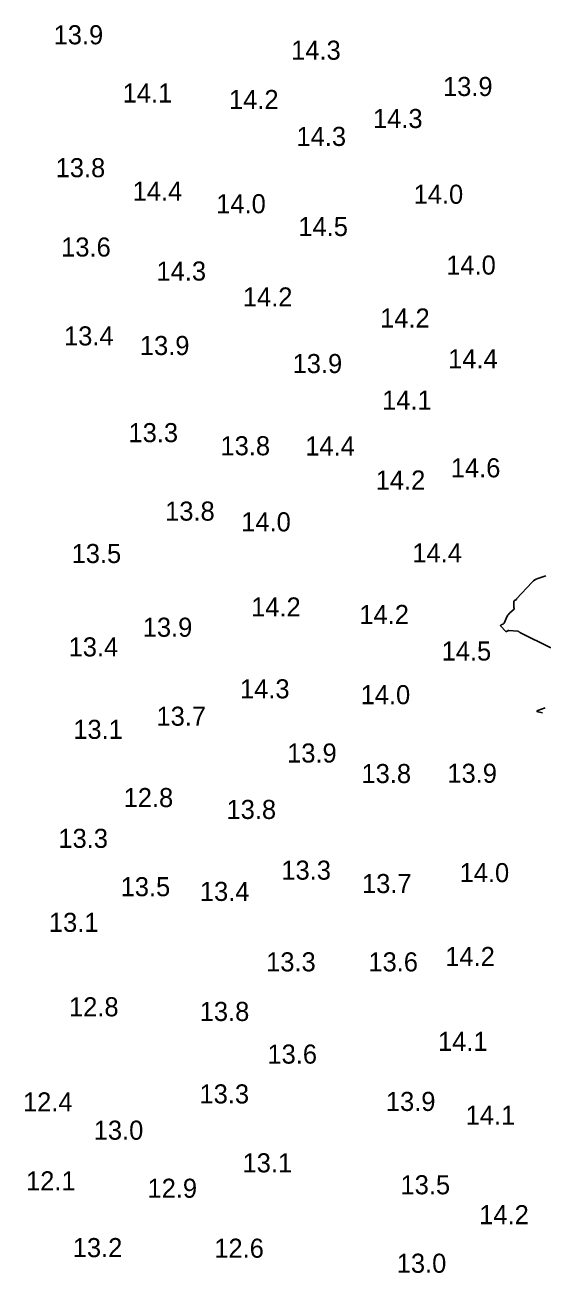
# Model space of a CAD drawing. Extents: x 1023796 to 1112670, y 656573 to 837340.
# Drawn here: x 1101099.3 to 1101235, y 688335.1 to 688662.3 of the extents above; entities that cross this region are included whole.
import ezdxf

# ---------------------------------------------------------------- set-up
doc = ezdxf.new("R2010")
doc.units = 0
doc.layers.add('V-CHAN-CONT-15FT', color=7, linetype='Continuous')
doc.layers.add('V-TOPO-SOUN', color=7, linetype='Continuous')

msp = doc.modelspace()

# ---------------------------------------------------------------- linework, layer by layer
at = {"layer": 'V-CHAN-CONT-15FT'}
for points in [[(1101237.3, 688499.03), (1101229.34, 688502.99), (1101229.28, 688503.02), (1101229.23, 688503.05), (1101229.17, 688503.08), (1101229.12, 688503.12), (1101228.91, 688503.27), (1101228.85, 688503.3), (1101228.8, 688503.32), (1101228.74, 688503.34), (1101228.67, 688503.35), (1101226.31, 688503.57), (1101226.23, 688503.57), (1101226.15, 688503.56), (1101226.07, 688503.53), (1101226, 688503.5), (1101225.71, 688503.33), (1101225.64, 688503.3), (1101225.57, 688503.3), (1101225.51, 688503.32), (1101225.45, 688503.37), (1101224.18, 688504.73), (1101224.12, 688504.82), (1101224.11, 688504.9), (1101224.15, 688504.96), (1101224.24, 688505.01), (1101224.72, 688505.2), (1101224.83, 688505.25), (1101224.92, 688505.33), (1101225, 688505.42), (1101225.06, 688505.52), (1101225.89, 688507.33), (1101226.02, 688507.57), (1101226.17, 688507.79), (1101226.34, 688508), (1101226.53, 688508.19), (1101227.68, 688509.2), (1101227.71, 688509.24), (1101227.73, 688509.28), (1101227.73, 688509.32), (1101227.71, 688509.37), (1101227.61, 688509.57), (1101227.59, 688509.62), (1101227.58, 688509.67), (1101227.57, 688509.72), (1101227.57, 688509.77), (1101227.62, 688511.17), (1101227.63, 688511.26), (1101227.67, 688511.34), (1101227.72, 688511.4), (1101227.8, 688511.46), (1101228.29, 688511.71), (1101228.31, 688511.72), (1101228.31, 688511.73), (1101228.32, 688511.74), (1101228.32, 688511.76), (1101228.32, 688511.83), (1101228.32, 688511.84), (1101228.32, 688511.86), (1101228.33, 688511.87), (1101228.34, 688511.89), (1101232.44, 688516.25), (1101232.76, 688516.55), (1101233.11, 688516.81), (1101233.49, 688517.02), (1101233.9, 688517.19), (1101235.98, 688517.93)], [(1101235.15, 688481.95), (1101233.97, 688482.22), (1101233.75, 688482.29), (1101233.67, 688482.37), (1101233.73, 688482.47), (1101233.94, 688482.58), (1101235.82, 688483.33)]]:
    msp.add_lwpolyline(points, dxfattribs=at)

# ---------------------------------------------------------------- texts
at = {"layer": 'V-TOPO-SOUN'}
for s, p in [('13.9 ', (1101106.81, 688657.24)), ('14.3 ', (1101169.15, 688653.2)), ('13.9 ', (1101209.01, 688643.69)), ('14.1 ', (1101124.93, 688641.98)), ('14.2 ', (1101152.84, 688640.28)), ('14.3 ', (1101190.64, 688635.29)), ('14.3 ', (1101170.56, 688630.6)), ('13.8 ', (1101107.34, 688622.4)), ('14.4 ', (1101127.55, 688616.26)), ('14.0 ', (1101201.3, 688615.44)), ('14.0 ', (1101149.49, 688612.95)), ('14.5 ', (1101171.05, 688606.98)), ('13.6 ', (1101108.79, 688601.6)), ('14.3 ', (1101133.81, 688595.3)), ('14.0 ', (1101209.86, 688596.87)), ('14.2 ', (1101156.48, 688588.51)), ('14.2 ', (1101192.51, 688582.99)), ('13.4 ', (1101109.54, 688578.3)), ('13.9 ', (1101129.45, 688575.78)), ('14.4 ', (1101210.36, 688572.3)), ('13.9 ', (1101169.54, 688571.05)), ('14.1 ', (1101193.04, 688561.47)), ('13.3 ', (1101126.46, 688552.94)), ('13.8 ', (1101150.61, 688549.5)), ('14.4 ', (1101172.86, 688549.43)), ('14.6 ', (1101211.06, 688543.72)), ('14.2 ', (1101191.36, 688540.51)), ('13.8 ', (1101136.08, 688532.37)), ('14.0 ', (1101156.05, 688529.55)), ('13.5 ', (1101111.54, 688521.25)), ('14.4 ', (1101200.97, 688521.41)), ('14.2 ', (1101158.65, 688507.24)), ('14.2 ', (1101187.06, 688505.27)), ('13.9 ', (1101130.2, 688501.93)), ('13.4 ', (1101110.75, 688496.77)), ('14.5 ', (1101208.65, 688495.69)), ('14.3 ', (1101155.73, 688485.78)), ('14.0 ', (1101187.39, 688484.24)), ('13.7 ', (1101133.81, 688478.6)), ('13.1 ', (1101111.97, 688475.15)), ('13.9 ', (1101168.1, 688468.95)), ('13.8 ', (1101187.62, 688463.57)), ('13.9 ', (1101210.16, 688463.64)), ('12.8 ', (1101125.18, 688457.27)), ('13.8 ', (1101152.19, 688454.16)), ('13.3 ', (1101108.06, 688446.58)), ('13.3 ', (1101166.59, 688438.24)), ('14.0 ', (1101213.37, 688437.59)), ('13.5 ', (1101124.4, 688433.91)), ('13.7 ', (1101187.75, 688434.73)), ('13.4 ', (1101145.2, 688432.67)), ('13.1 ', (1101105.57, 688424.56)), ('14.2 ', (1101209.6, 688415.61)), ('13.3 ', (1101162.59, 688414.2)), ('13.6 ', (1101189.43, 688414.2)), ('12.8 ', (1101110.85, 688402.42)), ('13.8 ', (1101145.16, 688401.2)), ('14.1 ', (1101207.7, 688393.36)), ('13.6 ', (1101162.93, 688390.02)), ('13.3 ', (1101145.1, 688379.58)), ('12.4 ', (1101098.77, 688377.48)), ('13.9 ', (1101194.02, 688377.61)), ('14.1 ', (1101214.96, 688374.01)), ('13.0 ', (1101117.34, 688370.07)), ('13.1 ', (1101156.39, 688361.51)), ('12.1 ', (1101099.57, 688356.78)), ('13.5 ', (1101197.86, 688355.76)), ('12.9 ', (1101131.45, 688354.85)), ('14.2 ', (1101218.52, 688347.92)), ('13.2 ', (1101111.83, 688339.29)), ('12.6 ', (1101148.98, 688339.13)), ('13.0 ', (1101196.87, 688335.19))]:
    msp.add_text(s, height=5, dxfattribs=at).set_placement(p)

doc.saveas('drawing.dxf')
